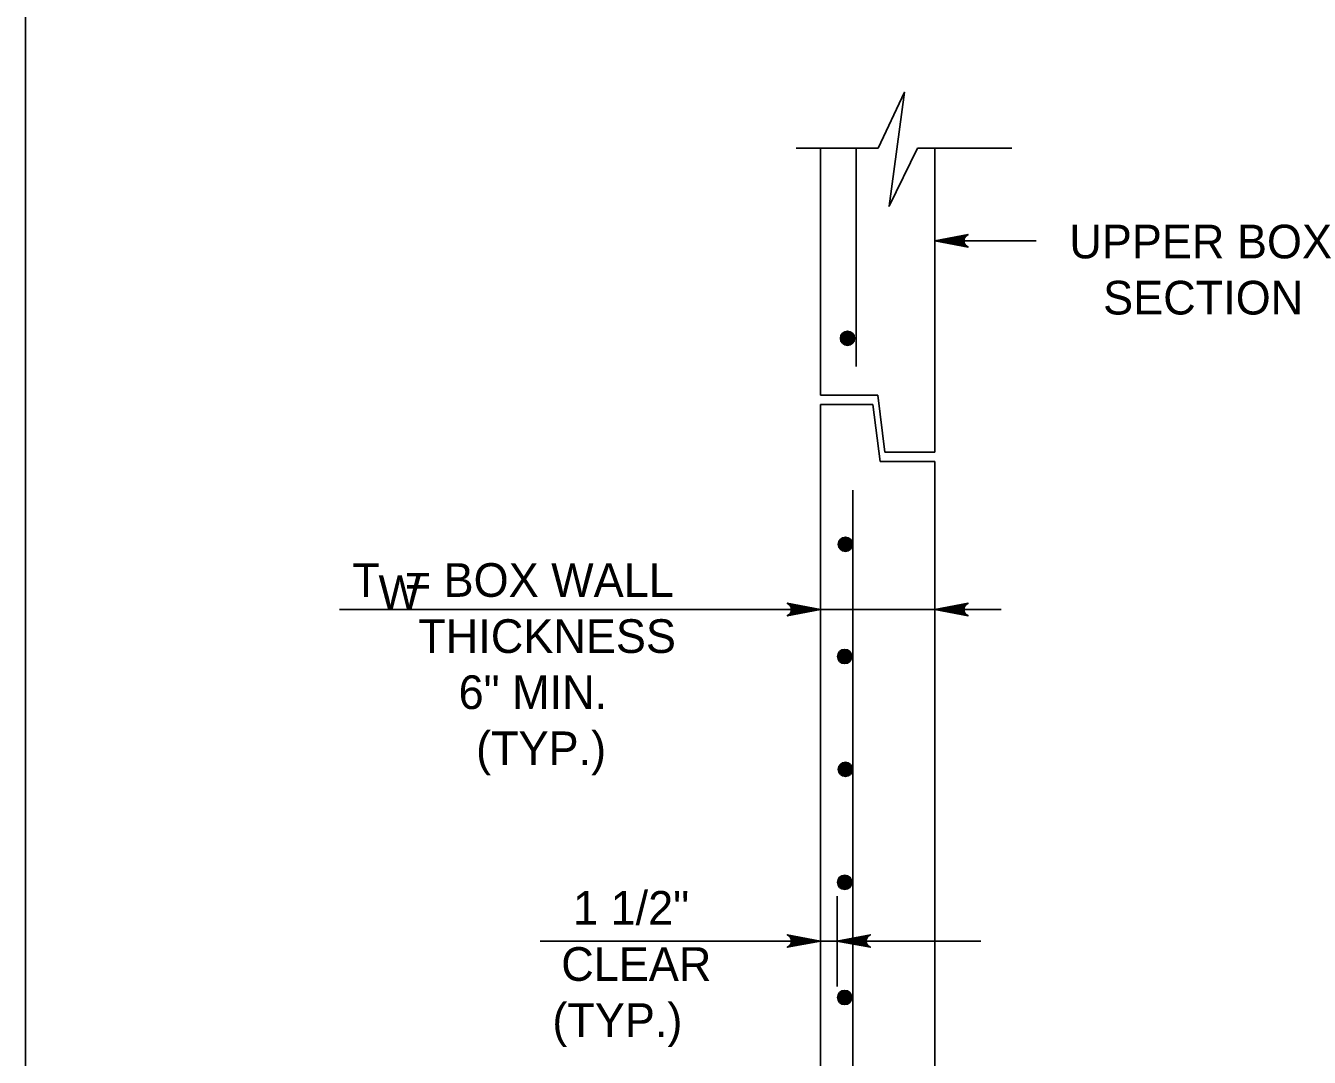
# Model space of a CAD drawing. Extents: x -6420 to 49575, y -4552 to 11624.
# Drawn here: x 4744.3 to 5119.6, y 2632.1 to 2933.7 of the extents above; entities that cross this region are included whole.
import ezdxf

# ---------------------------------------------------------------- set-up
doc = ezdxf.new("R2010")
doc.units = 0
doc.layers.add('1', color=7, linetype='Continuous')

msp = doc.modelspace()

# ---------------------------------------------------------------- linework, layer by layer
at = {"layer": '1'}
for p, q in [((4969.58, 2897.95), (4993.55, 2897.95)), ((4976.75, 2825.73), (4976.75, 2897.95)), ((4987.17, 2897.95), (4987.17, 2834.06)), ((5005.09, 2897.95), (5032.68, 2897.95)), ((5010.09, 2809.07), (5010.09, 2897.95)), ((5010.09, 2870.82), (5039.78, 2870.82)), ((4976.75, 2825.73), (4993.42, 2825.73)), ((4976.75, 2289.62), (4976.75, 2822.95)), ((4976.75, 2822.95), (4992.03, 2822.95)), ((4992.03, 2822.95), (4994.11, 2806.29)), ((4993.42, 2825.73), (4995.5, 2809.07)), ((4995.5, 2809.07), (5010.09, 2809.07)), ((4994.11, 2806.29), (5010.09, 2806.29)), ((5010.09, 2806.29), (5010.09, 2334.07)), ((4986.18, 2302.95), (4986.18, 2797.95)), ((4836.1, 2763.03), (5029.5, 2763.03)), ((4981.55, 2679.26), (4981.55, 2652.85)), ((4894.78, 2666.13), (5023.54, 2666.13))]:
    msp.add_line(p, q, dxfattribs=at)
for points in [[(7323.07, 1929.01), (7323.07, 3779.41), (4744.33, 3779.41), (4744.33, 1929.01), (7323.07, 1929.01), (7323.07, 2015.49), (6666.9, 2015.49), (6666.9, 2227.69), (7323.07, 2227.69), (7323.07, 2322.72), (6666.9, 2322.72), (6666.9, 1929.01), (6925.44, 1929.01), (6925.44, 2015.49), (6925.44, 1929.01), (7178.06, 1929.01), (7178.06, 2015.49), (7178.06, 1975.09), (7323.07, 1975.09)], [(5005.09, 2897.95), (4996.77, 2880.94), (5001.29, 2914.24), (4993.55, 2897.95)], [(5010.09, 2870.82), (5019.87, 2872.66), (5019.5, 2872.4), (5019.12, 2872.13), (5018.93, 2871.81), (5018.73, 2871.48), (5018.68, 2871.15), (5018.62, 2870.82), (5018.68, 2870.49), (5018.73, 2870.17), (5018.93, 2869.84), (5019.12, 2869.51), (5019.5, 2869.25), (5019.87, 2868.99), (5010.09, 2870.82), (5019.5, 2869.25), (5019.12, 2869.51), (5010.09, 2870.82), (5018.93, 2869.84), (5018.73, 2870.17), (5010.09, 2870.82), (5018.68, 2870.49), (5018.62, 2870.82), (5010.09, 2870.82), (5018.68, 2871.15), (5018.73, 2871.48), (5010.09, 2870.82), (5018.93, 2871.81), (5019.12, 2872.13), (5010.09, 2870.82), (5019.5, 2872.4)], [(4976.75, 2763.03), (4966.97, 2761.2), (4967.35, 2761.46), (4967.72, 2761.72), (4967.92, 2762.05), (4968.11, 2762.38), (4968.17, 2762.71), (4968.22, 2763.03), (4968.17, 2763.36), (4968.11, 2763.69), (4967.92, 2764.02), (4967.72, 2764.35), (4967.35, 2764.61), (4966.97, 2764.87), (4976.75, 2763.03), (4967.35, 2764.61), (4967.72, 2764.35), (4976.75, 2763.03), (4967.92, 2764.02), (4968.11, 2763.69), (4976.75, 2763.03), (4968.17, 2763.36), (4968.22, 2763.03), (4976.75, 2763.03), (4968.17, 2762.71), (4968.11, 2762.38), (4976.75, 2763.03), (4967.92, 2762.05), (4967.72, 2761.72), (4976.75, 2763.03), (4967.35, 2761.46)], [(5010.09, 2763.03), (5019.87, 2764.87), (5019.5, 2764.61), (5019.12, 2764.35), (5018.93, 2764.02), (5018.73, 2763.69), (5018.68, 2763.36), (5018.62, 2763.03), (5018.68, 2762.71), (5018.73, 2762.38), (5018.93, 2762.05), (5019.12, 2761.72), (5019.5, 2761.46), (5019.87, 2761.2), (5010.09, 2763.03), (5019.5, 2761.46), (5019.12, 2761.72), (5010.09, 2763.03), (5018.93, 2762.05), (5018.73, 2762.38), (5010.09, 2763.03), (5018.68, 2762.71), (5018.62, 2763.03), (5010.09, 2763.03), (5018.68, 2763.36), (5018.73, 2763.69), (5010.09, 2763.03), (5018.93, 2764.02), (5019.12, 2764.35), (5010.09, 2763.03), (5019.5, 2764.61)], [(4976.75, 2666.13), (4966.97, 2664.29), (4967.35, 2664.55), (4967.72, 2664.81), (4967.92, 2665.14), (4968.11, 2665.47), (4968.17, 2665.8), (4968.22, 2666.13), (4968.17, 2666.45), (4968.11, 2666.78), (4967.92, 2667.11), (4967.72, 2667.44), (4967.35, 2667.7), (4966.97, 2667.96), (4976.75, 2666.13), (4967.35, 2667.7), (4967.72, 2667.44), (4976.75, 2666.13), (4967.92, 2667.11), (4968.11, 2666.78), (4976.75, 2666.13), (4968.17, 2666.45), (4968.22, 2666.13), (4976.75, 2666.13), (4968.17, 2665.8), (4968.11, 2665.47), (4976.75, 2666.13), (4967.92, 2665.14), (4967.72, 2664.81), (4976.75, 2666.13), (4967.35, 2664.55)], [(4981.51, 2666.13), (4991.3, 2667.96), (4990.92, 2667.7), (4990.54, 2667.44), (4990.35, 2667.11), (4990.16, 2666.78), (4990.1, 2666.45), (4990.04, 2666.13), (4990.1, 2665.8), (4990.16, 2665.47), (4990.35, 2665.14), (4990.54, 2664.81), (4990.92, 2664.55), (4991.3, 2664.29), (4981.51, 2666.13), (4990.92, 2664.55), (4990.54, 2664.81), (4981.51, 2666.13), (4990.35, 2665.14), (4990.16, 2665.47), (4981.51, 2666.13), (4990.1, 2665.8), (4990.04, 2666.13), (4981.51, 2666.13), (4990.1, 2666.45), (4990.16, 2666.78), (4981.51, 2666.13), (4990.35, 2667.11), (4990.54, 2667.44), (4981.51, 2666.13), (4990.92, 2667.7)]]:
    msp.add_lwpolyline(points, dxfattribs=at)
for centre, radius in [((4984.61, 2842.34), 2.08), ((4984.61, 2842.34), 1.94), ((4984.61, 2842.34), 1.79), ((4984.61, 2842.34), 1.64), ((4984.61, 2842.34), 1.49), ((4984.61, 2842.34), 1.34), ((4984.61, 2842.34), 1.2), ((4984.61, 2842.34), 1.05), ((4984.61, 2842.34), 0.9), ((4984.61, 2842.34), 0.752), ((4984.61, 2842.34), 0.604), ((4984.61, 2842.34), 0.456), ((4984.61, 2842.34), 0.308), ((4984.61, 2842.34), 0.16), ((4983.98, 2782.12), 2.08), ((4983.98, 2782.12), 1.94), ((4983.98, 2782.12), 1.79), ((4983.98, 2782.12), 1.64), ((4983.98, 2782.12), 1.49), ((4983.98, 2782.12), 1.34), ((4983.98, 2782.12), 1.2), ((4983.98, 2782.12), 1.05), ((4983.98, 2782.12), 0.9), ((4983.98, 2782.12), 0.752), ((4983.98, 2782.12), 0.604), ((4983.98, 2782.12), 0.456), ((4983.98, 2782.12), 0.308), ((4983.98, 2782.12), 0.16), ((4983.77, 2749.32), 2.08), ((4983.77, 2749.32), 1.94), ((4983.77, 2749.32), 1.79), ((4983.77, 2749.32), 1.64), ((4983.77, 2749.32), 1.49), ((4983.77, 2749.32), 1.34), ((4983.77, 2749.32), 1.2), ((4983.77, 2749.32), 1.05), ((4983.77, 2749.32), 0.9), ((4983.77, 2749.32), 0.752), ((4983.77, 2749.32), 0.604), ((4983.77, 2749.32), 0.456), ((4983.77, 2749.32), 0.308), ((4983.77, 2749.32), 0.16), ((4983.98, 2716.3), 2.08), ((4983.98, 2716.3), 1.94), ((4983.98, 2716.3), 1.79), ((4983.98, 2716.3), 1.64), ((4983.98, 2716.3), 1.49), ((4983.98, 2716.3), 1.34), ((4983.98, 2716.3), 1.2), ((4983.98, 2716.3), 1.05), ((4983.98, 2716.3), 0.9), ((4983.98, 2716.3), 0.752), ((4983.98, 2716.3), 0.604), ((4983.98, 2716.3), 0.456), ((4983.98, 2716.3), 0.308), ((4983.98, 2716.3), 0.16), ((4983.77, 2683.28), 2.08), ((4983.77, 2683.28), 1.94), ((4983.77, 2683.28), 1.79), ((4983.77, 2683.28), 1.64), ((4983.77, 2683.28), 1.49), ((4983.77, 2683.28), 1.34), ((4983.77, 2683.28), 1.2), ((4983.77, 2683.28), 1.05), ((4983.77, 2683.28), 0.9), ((4983.77, 2683.28), 0.752), ((4983.77, 2683.28), 0.604), ((4983.77, 2683.28), 0.456), ((4983.77, 2683.28), 0.308), ((4983.77, 2683.28), 0.16), ((4983.77, 2649.63), 2.08), ((4983.77, 2649.63), 1.94), ((4983.77, 2649.63), 1.79), ((4983.77, 2649.63), 1.64), ((4983.77, 2649.63), 1.49), ((4983.77, 2649.63), 1.34), ((4983.77, 2649.63), 1.2), ((4983.77, 2649.63), 1.05), ((4983.77, 2649.63), 0.9), ((4983.77, 2649.63), 0.752), ((4983.77, 2649.63), 0.604), ((4983.77, 2649.63), 0.456), ((4983.77, 2649.63), 0.308), ((4983.77, 2649.63), 0.16)]:
    msp.add_circle(centre, radius, dxfattribs=at)

# ---------------------------------------------------------------- texts
for s, height, p in [('UPPER BOX', 9.843, (5049.45, 2865.7)), ('SECTION', 9.843, (5059.33, 2849.29)), ('T  = BOX WALL', 9.8425, (4839.82, 2766.75)), ('W', 9.84, (4847.49, 2763.21)), ('THICKNESS', 9.843, (4859.12, 2750.35)), ('6" MIN.', 9.843, (4870.9, 2733.95)), ('(TYP.)', 9.843, (4876.01, 2717.54)), ('1 1/2"', 9.843, (4904.36, 2670.9)), ('CLEAR', 9.843, (4900.91, 2654.49)), ('(TYP.)', 9.843, (4898.31, 2638.09))]:
    msp.add_text(s, height=height, dxfattribs=at).set_placement(p)

doc.saveas('drawing.dxf')
